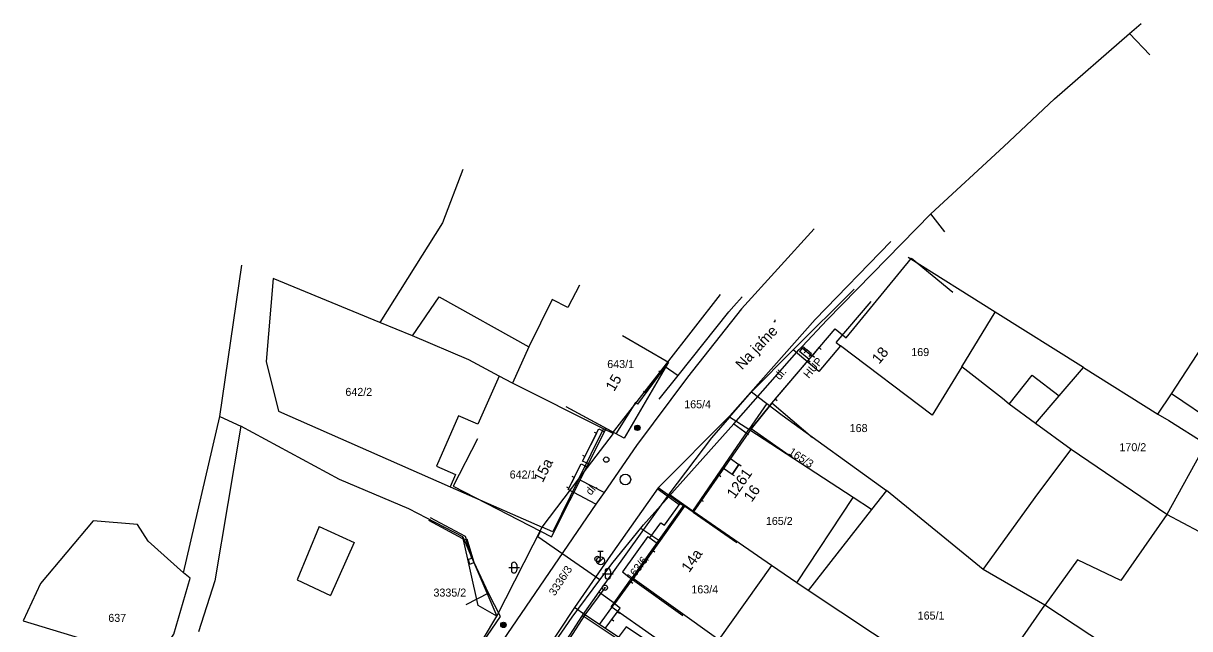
# Model space of a CAD drawing. Extents: x -601580 to 4, y -1204314 to 4.
# Drawn here: x -600551 to -600441.7, y -1203635.7 to -1203579 of the extents above; entities that cross this region are included whole.
import ezdxf

# ---------------------------------------------------------------- set-up
doc = ezdxf.new("R2010")
doc.units = 0
for name, color, linetype in [('00-INNOGY-NTL', 7, 'Continuous'), ('00-KN-HRANICE PARCEL', 7, 'Continuous'), ('00-KN-PARC. CISLA', 7, 'Continuous'), ('00-KN-VNITRNI KRESBA', 7, 'Continuous'), ('00-POLOHOPIS', 7, 'Continuous'), ('Vrstva 25', 7, 'Continuous'), ('Vrstva 27', 7, 'Continuous'), ('Vrstva 28', 7, 'Continuous'), ('Vrstva 36', 7, 'Continuous'), ('Vrstva 6', 7, 'Continuous'), ('Vrstva 8', 7, 'Continuous')]:
    doc.layers.add(name, color=color, linetype=linetype)

# ---------------------------------------------------------------- blocks, each defined once
blk = doc.blocks.new('6.01A_448')
at = {"layer": 'Vrstva 25'}
for radius in [0.25, 0.2, 0.15, 0.1, 0.05]:
    blk.add_circle((0, 0), radius, dxfattribs=at)
blk = doc.blocks.new('6.01A_450')
at = {"layer": 'Vrstva 25'}
for radius in [0.25, 0.2, 0.15, 0.1, 0.05]:
    blk.add_circle((0, 0), radius, dxfattribs=at)
blk = doc.blocks.new('6.01A_452')
at = {"layer": 'Vrstva 25'}
for radius in [0.25, 0.2, 0.15, 0.1, 0.05]:
    blk.add_circle((0, 0), radius, dxfattribs=at)
blk = doc.blocks.new('6.01A_454')
at = {"layer": 'Vrstva 25'}
for radius in [0.25, 0.2, 0.15, 0.1, 0.05]:
    blk.add_circle((0, 0), radius, dxfattribs=at)
blk = doc.blocks.new('4.11_122')
at = {"layer": 'Vrstva 25'}
for radius in [0.25, 0.0303]:
    blk.add_circle((0, 0), radius, dxfattribs=at)
blk = doc.blocks.new('6.13_138')
at = {"layer": 'Vrstva 28'}
for p, q in [((-0.26, -0.27), (0.27, 0.26)), ((-0.25, 0.88), (0.25, 0.88)), ((0, 0.38), (0, 0.88))]:
    blk.add_line(p, q, dxfattribs=at)
blk.add_circle((0, 0), 0.375, dxfattribs=at)
blk = doc.blocks.new('6.14A_626')
at = {"layer": 'Vrstva 28'}
blk.add_circle((0, 0), 0.25, dxfattribs=at)
blk = doc.blocks.new('3.16_22')
at = {"layer": 'Vrstva 36'}
for p, q in [((-0.51, 0), (0.49, 0)), ((-0.26, 0.25), (-0.26, -0.25)), ((0.24, 0.25), (0.24, -0.25))]:
    blk.add_line(p, q, dxfattribs=at)
for centre, start, end in [((-0.01, 0.25), 0, 180), ((-0.01, -0.25), 180, 0)]:
    blk.add_arc(centre, 0.25, start, end, dxfattribs=at)
blk = doc.blocks.new('VSTUP_44')
at = {"layer": 'Vrstva 8'}
blk.add_line((0, 0.25), (0, 0), dxfattribs=at)
blk = doc.blocks.new('VSTUP_46')
at = {"layer": 'Vrstva 8'}
blk.add_line((0, 0.25), (0, 0), dxfattribs=at)
blk = doc.blocks.new('VCHOD_586')
at = {"layer": 'Vrstva 6'}
blk.add_line((0, 0.25), (0, 0), dxfattribs=at)
blk = doc.blocks.new('VCHOD_588')
at = {"layer": 'Vrstva 6'}
blk.add_line((0, 0.25), (0, 0), dxfattribs=at)
blk = doc.blocks.new('VSTUP_48')
at = {"layer": 'Vrstva 8'}
blk.add_line((0, 0.25), (0, 0), dxfattribs=at)
blk = doc.blocks.new('VSTUP_50')
at = {"layer": 'Vrstva 8'}
blk.add_line((0, 0.25), (0, 0), dxfattribs=at)
blk = doc.blocks.new('VCHOD_590')
at = {"layer": 'Vrstva 6'}
blk.add_line((0, 0.25), (0, 0), dxfattribs=at)
blk = doc.blocks.new('VCHOD_592')
at = {"layer": 'Vrstva 6'}
blk.add_line((0, 0.25), (0, 0), dxfattribs=at)
blk = doc.blocks.new('VCHOD_594')
at = {"layer": 'Vrstva 6'}
blk.add_line((0, 0.25), (0, 0), dxfattribs=at)
blk = doc.blocks.new('VCHOD_596')
at = {"layer": 'Vrstva 6'}
blk.add_line((0, 0.25), (0, 0), dxfattribs=at)
blk = doc.blocks.new('VCHOD_598')
at = {"layer": 'Vrstva 6'}
blk.add_line((0, 0.25), (0, 0), dxfattribs=at)
blk = doc.blocks.new('VCHOD_600')
at = {"layer": 'Vrstva 6'}
blk.add_line((0, 0.25), (0, 0), dxfattribs=at)
blk = doc.blocks.new('VCHOD_602')
at = {"layer": 'Vrstva 6'}
blk.add_line((0, 0.25), (0, 0), dxfattribs=at)
blk = doc.blocks.new('VCHOD_604')
at = {"layer": 'Vrstva 6'}
blk.add_line((0, 0.25), (0, 0), dxfattribs=at)
blk = doc.blocks.new('3.16_70')
at = {"layer": 'Vrstva 36'}
for p, q in [((-0.51, 0), (0.49, 0)), ((-0.26, 0.25), (-0.26, -0.25)), ((0.24, 0.25), (0.24, -0.25))]:
    blk.add_line(p, q, dxfattribs=at)
for centre, start, end in [((-0.01, 0.25), 0, 180), ((-0.01, -0.25), 180, 0)]:
    blk.add_arc(centre, 0.25, start, end, dxfattribs=at)
blk = doc.blocks.new('VCHOD_4936')
at = {"layer": 'Vrstva 6'}
blk.add_line((0, 0.25), (0, 0), dxfattribs=at)
blk = doc.blocks.new('VCHOD_4938')
at = {"layer": 'Vrstva 6'}
blk.add_line((0, 0.25), (0, 0), dxfattribs=at)
blk = doc.blocks.new('VCHOD_4940')
at = {"layer": 'Vrstva 6'}
blk.add_line((0, 0.25), (0, 0), dxfattribs=at)
blk = doc.blocks.new('VCHOD_4942')
at = {"layer": 'Vrstva 6'}
blk.add_line((0, 0.25), (0, 0), dxfattribs=at)
blk = doc.blocks.new('VCHOD_4944')
at = {"layer": 'Vrstva 6'}
blk.add_line((0, 0.25), (0, 0), dxfattribs=at)
blk = doc.blocks.new('VCHOD_4946')
at = {"layer": 'Vrstva 6'}
blk.add_line((0, 0.25), (0, 0), dxfattribs=at)
blk = doc.blocks.new('6.20_1162')
at = {"layer": 'Vrstva 27'}
blk.add_circle((0, 0), 0.5, dxfattribs=at)
blk = doc.blocks.new('6.14A_1508')
at = {"layer": 'Vrstva 28'}
blk.add_circle((0, 0), 0.25, dxfattribs=at)

msp = doc.modelspace()

# ---------------------------------------------------------------- linework, layer by layer
at = {"layer": '00-INNOGY-NTL'}
for p, q in [((-600447.35, -1203579.91), (-600445.44, -1203581.91)), ((-600464.65, -1203598.49), (-600465.96, -1203596.8)), ((-600477.82, -1203609.83), (-600477.58, -1203609.55)), ((-600490.95, -1203611.04), (-600489.63, -1203611.96)), ((-600484.42, -1203616.49), (-600483.05, -1203617.49)), ((-600493.14, -1203626.25), (-600491.44, -1203627.37))]:
    msp.add_line(p, q, dxfattribs=at)
for points in [[(-600503.09, -1203639.73), (-600499.57, -1203634.61), (-600496.97, -1203631.11), (-600495.74, -1203629.45), (-600493.14, -1203626.25), (-600492.88, -1203625.94), (-600484.42, -1203616.49), (-600478.29, -1203609.53), (-600477.99, -1203609.21), (-600475.71, -1203606.76), (-600471.45, -1203602.44), (-600465.96, -1203596.8), (-600459.14, -1203590.52), (-600454.38, -1203586.05), (-600447.35, -1203579.91), (-600446.27, -1203578.97)], [(-600491.41, -1203614.19), (-600489.63, -1203611.96), (-600484.89, -1203606.01), (-600484.42, -1203605.47), (-600483.64, -1203604.59)], [(-600477.99, -1203609.21), (-600477.58, -1203609.55)], [(-600477.38, -1203610.19), (-600477.15, -1203609.92), (-600477.58, -1203609.55)], [(-600496.97, -1203631.11), (-600502.79, -1203627.08), (-600502.52, -1203626.54)]]:
    msp.add_lwpolyline(points, dxfattribs=at)
at = {"layer": '00-KN-HRANICE PARCEL'}
for p, q in [((-600532.56, -1203615.8), (-600530.5, -1203601.63)), ((-600517.58, -1203606.99), (-600527.59, -1203602.88)), ((-600473.16, -1203603.87), (-600478.86, -1203609.57)), ((-600495.78, -1203617.36), (-600485.66, -1203604.37)), ((-600514.53, -1203608.24), (-600517.58, -1203606.99)), ((-600509.24, -1203610.5), (-600514.53, -1203608.24)), ((-600478.86, -1203609.57), (-600482.78, -1203613.48)), ((-600506.42, -1203612.01), (-600509.24, -1203610.5)), ((-600451.68, -1203611.2), (-600444.69, -1203615.59)), ((-600484.83, -1203615.85), (-600482.78, -1203613.48)), ((-600482.78, -1203613.48), (-600481.33, -1203614.59)), ((-600481.33, -1203614.59), (-600483.01, -1203617.03)), ((-600535.96, -1203630.46), (-600532.56, -1203615.8)), ((-600532.56, -1203615.8), (-600530.6, -1203616.71)), ((-600527.07, -1203615.3), (-600510.99, -1203622.38)), ((-600484.83, -1203615.85), (-600486.52, -1203617.79)), ((-600483.01, -1203617.03), (-600484.83, -1203615.85)), ((-600521.37, -1203621.69), (-600530.6, -1203616.71)), ((-600452.83, -1203618.9), (-600456.16, -1203616.45)), ((-600498.94, -1203621.64), (-600495.71, -1203617.4)), ((-600495.71, -1203617.4), (-600495.78, -1203617.36)), ((-600486.52, -1203617.79), (-600490.5, -1203623.06)), ((-600443.85, -1203624.97), (-600452.83, -1203618.9)), ((-600440.21, -1203618.35), (-600443.85, -1203624.97)), ((-600510.99, -1203622.38), (-600502.39, -1203626.17)), ((-600502.39, -1203626.17), (-600498.94, -1203621.64)), ((-600490.5, -1203623.06), (-600497.06, -1203632.24)), ((-600489.11, -1203624.07), (-600490.5, -1203623.06)), ((-600470.13, -1203622.73), (-600471.52, -1203624.5)), ((-600461.07, -1203630.12), (-600470.13, -1203622.73)), ((-600489.11, -1203624.07), (-600493.96, -1203630.88)), ((-600471.52, -1203624.5), (-600477.46, -1203632.09)), ((-600437.73, -1203628.23), (-600443.85, -1203624.97)), ((-600509.8, -1203627.06), (-600506.63, -1203634.51)), ((-600506.63, -1203634.51), (-600502.39, -1203626.17)), ((-600480.89, -1203629.76), (-600485.82, -1203636.68)), ((-600455.29, -1203633.46), (-600461.07, -1203630.12)), ((-600495.64, -1203633.24), (-600493.96, -1203630.88)), ((-600493.96, -1203630.88), (-600485.82, -1203636.68)), ((-600497.06, -1203632.24), (-600498.63, -1203634.44)), ((-600497.06, -1203632.24), (-600495.64, -1203633.24)), ((-600461.92, -1203642.39), (-600477.46, -1203632.09)), ((-600443.46, -1203641.26), (-600455.29, -1203633.46)), ((-600498.63, -1203634.44), (-600504.83, -1203644.05))]:
    msp.add_line(p, q, dxfattribs=at)
for points in [[(-600509.8, -1203592.67), (-600511.71, -1203597.67), (-600517.58, -1203606.99)], [(-600451.68, -1203611.2), (-600459.93, -1203606.03), (-600468.09, -1203600.92)], [(-600527.59, -1203602.88), (-600528.22, -1203610.64), (-600527.07, -1203615.3)], [(-600456.16, -1203616.45), (-600458.62, -1203614.64), (-600459.27, -1203614.12), (-600463.06, -1203611.14), (-600465.85, -1203615.69), (-600474.44, -1203609.18), (-600476.47, -1203611.59), (-600478.86, -1203609.57)], [(-600444.69, -1203615.59), (-600443.43, -1203613.67), (-600440.08, -1203608.54), (-600439.65, -1203608.76)], [(-600456.16, -1203616.45), (-600453.95, -1203613.86), (-600451.68, -1203611.2)], [(-600506.42, -1203612.01), (-600508.41, -1203616.52), (-600510.21, -1203615.73), (-600512.28, -1203620.45), (-600510.49, -1203621.24), (-600510.99, -1203622.38)], [(-600495.78, -1203617.36), (-600496.63, -1203616.94), (-600505.16, -1203612.68), (-600506.42, -1203612.01)], [(-600481.33, -1203614.59), (-600479.91, -1203615.68), (-600470.13, -1203622.73)], [(-600444.69, -1203615.59), (-600443.66, -1203616.18), (-600440.21, -1203618.35)], [(-600530.6, -1203616.71), (-600533.03, -1203631.2), (-600534.57, -1203635.98)], [(-600471.52, -1203624.5), (-600473.23, -1203623.39), (-600483.01, -1203617.03)], [(-600461.07, -1203630.12), (-600455.93, -1203623.03), (-600452.83, -1203618.9)], [(-600509.8, -1203627.06), (-600514.86, -1203624.45), (-600521.37, -1203621.69)], [(-600498.94, -1203621.64), (-600501.38, -1203626.61), (-600502.39, -1203626.17)], [(-600480.89, -1203629.76), (-600488.27, -1203624.67), (-600489.11, -1203624.07)], [(-600535.96, -1203630.46), (-600539.29, -1203627.47), (-600540.29, -1203625.92), (-600544.43, -1203625.57), (-600549.38, -1203631.43), (-600550.98, -1203634.95), (-600544.72, -1203636.85), (-600545.1, -1203637.43)], [(-600506.63, -1203634.51), (-600508.36, -1203633.49), (-600509.8, -1203627.06)], [(-600477.46, -1203632.09), (-600478.53, -1203631.38), (-600480.89, -1203629.76)], [(-600540.03, -1203640.86), (-600536.89, -1203636.19), (-600535.34, -1203630.96), (-600535.96, -1203630.46)], [(-600487.37, -1203638.87), (-600487.73, -1203639.37), (-600495.91, -1203633.62), (-600495.64, -1203633.24)], [(-600461.92, -1203642.39), (-600458.12, -1203637.56), (-600455.29, -1203633.46)], [(-600527.86, -1203654.9), (-600522.41, -1203658.19), (-600511.68, -1203642.2), (-600509.04, -1203638.54), (-600506.63, -1203634.51)]]:
    msp.add_lwpolyline(points, dxfattribs=at)
at = {"layer": '00-KN-VNITRNI KRESBA'}
for p, q in [((-600498.88, -1203603.51), (-600499.97, -1203605.6)), ((-600514.53, -1203608.24), (-600512.03, -1203604.6)), ((-600512.03, -1203604.6), (-600503.63, -1203609.26)), ((-600501.44, -1203604.83), (-600503.63, -1203609.26)), ((-600499.97, -1203605.6), (-600501.44, -1203604.83)), ((-600474.84, -1203608.87), (-600471.57, -1203605.02)), ((-600463.06, -1203611.14), (-600459.93, -1203606.03)), ((-600503.63, -1203609.26), (-600505.16, -1203612.68)), ((-600474.84, -1203608.87), (-600474.44, -1203609.18)), ((-600458.62, -1203614.64), (-600456.47, -1203611.93)), ((-600456.47, -1203611.93), (-600453.95, -1203613.86)), ((-600438.29, -1203617.18), (-600443.43, -1203613.67)), ((-600498.94, -1203621.64), (-600496.63, -1203616.94)), ((-600488.27, -1203624.67), (-600483.01, -1203617.03)), ((-600478.53, -1203631.38), (-600473.23, -1203623.39)), ((-600443.85, -1203624.97), (-600448.16, -1203631.15)), ((-600523.26, -1203626.12), (-600525.33, -1203631.11)), ((-600523.26, -1203626.12), (-600519.99, -1203627.59)), ((-600519.99, -1203627.59), (-600522.2, -1203632.57)), ((-600452.24, -1203629.22), (-600455.29, -1203633.46)), ((-600448.16, -1203631.15), (-600452.24, -1203629.22)), ((-600525.33, -1203631.11), (-600522.2, -1203632.57)), ((-600495.36, -1203636.64), (-600498.63, -1203634.44)), ((-600494.5, -1203635.49), (-600495.36, -1203636.64)), ((-600490.78, -1203638), (-600494.5, -1203635.49))]:
    msp.add_line(p, q, dxfattribs=at)
at = {"layer": '00-POLOHOPIS'}
for p, q in [((-600476.91, -1203598.21), (-600483.69, -1203605.7)), ((-600469.72, -1203599.41), (-600476.8, -1203606.71)), ((-600483.69, -1203605.7), (-600488.75, -1203612.11)), ((-600476.8, -1203606.71), (-600484.81, -1203615.75)), ((-600478.02, -1203609.39), (-600478.28, -1203609.7)), ((-600477.12, -1203610.16), (-600478.02, -1203609.39)), ((-600477.06, -1203610.11), (-600476.43, -1203609.35)), ((-600480.54, -1203614.18), (-600477.45, -1203610.55)), ((-600477.38, -1203610.46), (-600478.28, -1203609.7)), ((-600492.69, -1203613.59), (-600491.25, -1203611.67)), ((-600488.75, -1203612.11), (-600493.54, -1203618.53)), ((-600482.81, -1203616.97), (-600480.86, -1203614.56)), ((-600484.81, -1203615.75), (-600491.51, -1203622.47)), ((-600498.37, -1203619.54), (-600497.27, -1203617.37)), ((-600493.54, -1203618.53), (-600496.57, -1203622.93)), ((-600484.58, -1203621.22), (-600483.94, -1203620.3)), ((-600499.87, -1203622.51), (-600499.36, -1203621.51)), ((-600487.47, -1203623.63), (-600485.84, -1203621.31)), ((-600496.57, -1203622.93), (-600498.82, -1203621.77)), ((-600491.51, -1203622.47), (-600495.98, -1203628.81)), ((-600489.54, -1203624.06), (-600491.6, -1203622.59)), ((-600489.46, -1203623.94), (-600491.51, -1203622.47)), ((-600497.35, -1203624.02), (-600499.4, -1203622.92)), ((-600496.57, -1203622.93), (-600497.35, -1203624.02)), ((-600497.35, -1203624.02), (-600506.96, -1203638.08)), ((-600490.93, -1203625.98), (-600489.46, -1203623.94)), ((-600489.46, -1203623.94), (-600489.05, -1203624.21)), ((-600492.28, -1203627.16), (-600491.26, -1203625.76)), ((-600491.26, -1203625.76), (-600490.93, -1203625.98)), ((-600492.49, -1203627.03), (-600494.85, -1203630.36)), ((-600492.49, -1203627.03), (-600492.28, -1203627.16)), ((-600509.47, -1203627.31), (-600509.76, -1203627.39)), ((-600508.97, -1203629.09), (-600509.49, -1203627.32)), ((-600509.47, -1203627.31), (-600509.4, -1203627.29)), ((-600508.75, -1203629.49), (-600509.4, -1203627.29)), ((-600492.28, -1203627.16), (-600491.57, -1203627.69)), ((-600508.97, -1203629.09), (-600509.31, -1203629.19)), ((-600509.31, -1203629.19), (-600509.18, -1203629.62)), ((-600495.98, -1203628.81), (-600499.34, -1203633.68)), ((-600492.03, -1203628.35), (-600492.63, -1203629.15)), ((-600509.18, -1203629.62), (-600508.75, -1203629.49)), ((-600507.41, -1203632.35), (-600508.75, -1203629.49)), ((-600494.1, -1203631.29), (-600495.6, -1203633.36)), ((-600494.85, -1203630.36), (-600494.25, -1203630.82)), ((-600494.25, -1203630.82), (-600493.92, -1203631.06)), ((-600493.92, -1203631.06), (-600494.1, -1203631.29)), ((-600496.51, -1203631.84), (-600498.38, -1203634.38)), ((-600497.01, -1203635.29), (-600495.6, -1203633.36)), ((-600495.07, -1203633.74), (-600495.6, -1203633.36)), ((-600499.34, -1203633.68), (-600507.98, -1203646.67)), ((-600498.38, -1203634.38), (-600499.34, -1203633.68)), ((-600496.47, -1203635.65), (-600495.07, -1203633.74)), ((-600495.34, -1203634.11), (-600495.87, -1203634.83))]:
    msp.add_line(p, q, dxfattribs=at)
for points in [[(-600477.06, -1203617.8), (-600480.86, -1203614.56), (-600474.94, -1203607.59), (-600473.91, -1203608.42), (-600467.78, -1203600.97), (-600463.92, -1203604.14)], [(-600480.68, -1203606.89), (-600480.54, -1203606.89), (-600480.55, -1203606.75)], [(-600494.85, -1203608.2), (-600490.53, -1203610.72), (-600494.7, -1203617.83), (-600500.12, -1203614.89)], [(-600482.08, -1203608.28), (-600482.06, -1203608.48)], [(-600490.53, -1203610.72), (-600493.44, -1203614.64), (-600493.64, -1203614.49), (-600495.47, -1203617.41)], [(-600508.43, -1203617.89), (-600510.71, -1203622.34), (-600501.49, -1203627.07), (-600496.38, -1203616.92), (-600500.12, -1203614.89)], [(-600480.86, -1203614.56), (-600482.81, -1203616.97)], [(-600498.05, -1203620.24), (-600498.59, -1203619.97), (-600497.07, -1203616.96), (-600496.54, -1203617.23)], [(-600478.71, -1203619.83), (-600482.81, -1203616.97), (-600488.23, -1203624.75), (-600484.13, -1203627.61)], [(-600499.4, -1203622.92), (-600499.94, -1203622.65), (-600498.72, -1203620.24), (-600498.19, -1203620.51)], [(-600484.74, -1203619.74), (-600483.94, -1203620.3), (-600484.58, -1203621.22), (-600485.38, -1203620.66)], [(-600484.13, -1203627.61), (-600488.23, -1203624.75), (-600489.05, -1203624.21), (-600493.92, -1203631.06), (-600489.19, -1203634.43)], [(-600509.76, -1203627.39), (-600509.8, -1203627.25), (-600512.98, -1203625.55)], [(-600509.47, -1203627.31), (-600509.55, -1203627.04), (-600512.84, -1203625.29)], [(-600515.56, -1203639.22), (-600511.43, -1203642.05), (-600506.28, -1203634.53), (-600507.41, -1203632.35), (-600509.53, -1203633.45)], [(-600493.82, -1203637.41), (-600498.38, -1203634.38), (-600504.59, -1203644.04), (-600500.38, -1203646.74)]]:
    msp.add_lwpolyline(points, dxfattribs=at)

# ---------------------------------------------------------------- block references
for name, p, xscale, yscale, rotation in [('VCHOD_604', (-600476.43, -1203609.35), 1.00000030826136, 1.0000003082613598, -129.8130864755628), ('VCHOD_600', (-600477.45, -1203610.55), 0.9999991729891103, 0.9999991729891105, -130.45911690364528), ('VCHOD_602', (-600477.06, -1203610.11), 1.00000030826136, 1.0000003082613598, -129.8130864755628), ('VCHOD_4938', (-600491.25, -1203611.67), 0.9999999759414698, 0.9999999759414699, 53.020232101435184), ('VCHOD_4936', (-600492.69, -1203613.59), 0.9999999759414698, 0.9999999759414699, 53.020232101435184), ('VCHOD_598', (-600480.54, -1203614.18), 0.9999991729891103, 0.9999991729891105, -130.45911690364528), ('VCHOD_4940', (-600497.27, -1203617.37), 0.9999989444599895, 0.9999989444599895, 63.24570882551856), ('VCHOD_4942', (-600498.37, -1203619.54), 0.9999989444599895, 0.9999989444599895, 63.24570882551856), ('6.14A_1508', (-600496.37, -1203619.84), 1.00000066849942, 1.0000006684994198, 63.25203307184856), ('VCHOD_590', (-600483.94, -1203620.3), 0.9999997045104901, 0.9999997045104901, -124.85377137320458), ('VCHOD_4944', (-600499.36, -1203621.51), 1.00000066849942, 1.0000006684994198, 63.25203307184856), ('6.20_1162', (-600494.58, -1203621.7), 1.00000066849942, 1.0000006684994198, 63.25203307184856), ('VCHOD_594', (-600485.84, -1203621.31), 1.00000055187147, 1.00000055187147, -125.06012812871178), ('VCHOD_592', (-600484.58, -1203621.22), 0.9999997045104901, 0.9999997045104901, -124.85377137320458), ('VCHOD_4946', (-600499.87, -1203622.51), 1.00000066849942, 1.0000006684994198, 63.25203307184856), ('VCHOD_596', (-600487.47, -1203623.63), 1.00000055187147, 1.00000055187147, -125.06012812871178), ('VCHOD_586', (-600492.63, -1203629.15), 1.00000270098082, 1.00000270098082, -126.53905885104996), ('VCHOD_588', (-600492.03, -1203628.35), 1.00000270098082, 1.00000270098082, -126.53905885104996), ('VSTUP_44', (-600494.1, -1203631.29), 1.0000007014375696, 1.0000007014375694, -125.98951477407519), ('VSTUP_46', (-600495.6, -1203633.36), 1.0000007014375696, 1.0000007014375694, -125.98951477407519), ('VSTUP_48', (-600495.34, -1203634.11), 0.99999838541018, 0.99999838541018, -126.23334082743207), ('VSTUP_50', (-600495.87, -1203634.83), 0.99999838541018, 0.99999838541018, -126.23334082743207)]:
    msp.add_blockref(name, p, dxfattribs=dict(at, xscale=xscale, yscale=yscale, rotation=rotation))
for name, p, rotation in [('6.01A_448', (-600493.46, -1203616.86), 180), ('6.01A_450', (-600493.46, -1203616.86), 180), ('4.11_122', (-600496.51, -1203631.84), -90.00000000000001), ('6.01A_452', (-600506.01, -1203635.32), 180), ('6.01A_454', (-600506.01, -1203635.32), 180)]:
    msp.add_blockref(name, p, dxfattribs=dict(at, rotation=rotation))
for name, p in [('6.14A_626', (-600497.19, -1203629.14)), ('6.13_138', (-600496.9, -1203629.31)), ('3.16_70', (-600505, -1203629.96)), ('3.16_22', (-600496.22, -1203630.54))]:
    msp.add_blockref(name, p, dxfattribs=at)

# ---------------------------------------------------------------- texts
at = {"layer": '00-KN-PARC. CISLA'}
for s, p in [('169', (-600467.8, -1203610.14)), ('643/1', (-600496.28, -1203611.26)), ('642/2', (-600520.81, -1203613.87)), ('165/4', (-600489.07, -1203615.03)), ('168', (-600473.57, -1203617.26)), ('170/2', (-600448.3, -1203619.05)), ('642/1', (-600505.42, -1203621.61)), ('165/2', (-600481.42, -1203625.96)), ('3335/2', (-600512.56, -1203632.67)), ('163/4', (-600488.4, -1203632.37)), ('637', (-600543.02, -1203635.04)), ('165/1', (-600467.2, -1203634.82))]:
    msp.add_text(s, height=0.75, dxfattribs=at).set_placement(p)
for s, rotation, p in [('165/3', 327, (-600479.37, -1203619.29)), ('163/6', 53, (-600493.95, -1203631.28)), ('3336/3', 57, (-600501.19, -1203632.66))]:
    msp.add_text(s, height=0.75, rotation=rotation, dxfattribs=at).set_placement(p)
at = {"layer": '00-POLOHOPIS'}
for s, height, rotation, p in [('Na jame', 1, 46.9145, (-600483.64, -1203611.49)), ('18', 1, 50.5995, (-600470.81, -1203610.95)), ('HUP', 0.75, 49.5699, (-600477.41, -1203612.28)), ('dl.', 0.75, 51.0714, (-600480.11, -1203612.44)), ('15', 1, 59.6445, (-600495.64, -1203613.52)), ('15a', 1, 63.2546, (-600502.33, -1203622.05)), ('1261', 1, 55.1382, (-600484.35, -1203623.56)), ('dl.', 0.75, 51.0714, (-600497.81, -1203623.24)), ('16', 1, 55.1382, (-600482.75, -1203623.88)), ('14a', 1, 54.6327, (-600488.61, -1203630.48))]:
    msp.add_text(s, height=height, rotation=rotation, dxfattribs=at).set_placement(p)

doc.saveas('drawing.dxf')
